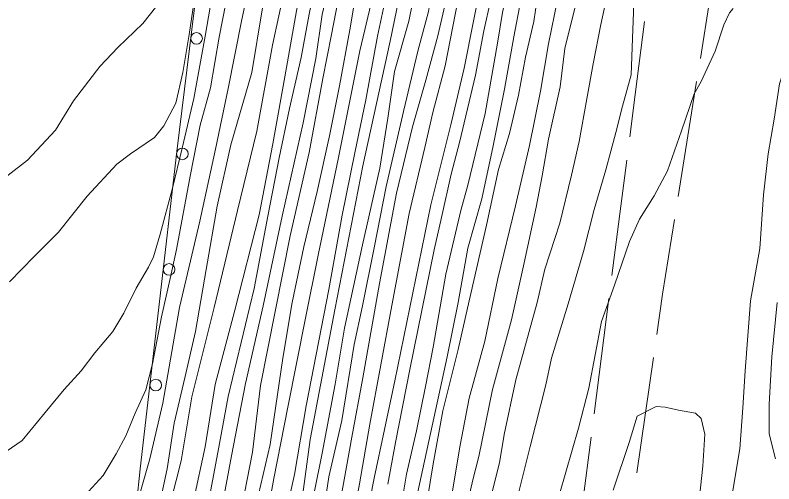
# Model space of a CAD drawing. Extents: x 2361284 to 2366480, y 6976556 to 6985346.
# Drawn here: x 2364556.1 to 2364686.4, y 6978250 to 6978330.6 of the extents above; entities that cross this region are included whole.
import ezdxf

# ---------------------------------------------------------------- set-up
doc = ezdxf.new("R2010")
doc.units = 0
doc.header["$LTSCALE"] = 1.9
for name, color, linetype, lineweight in [('12', 7, 'Continuous', 13), ('13', 7, 'Continuous', 13), ('15', 7, 'Continuous', 13), ('17', 7, 'Continuous', 13)]:
    doc.layers.add(name, color=color, linetype=linetype, lineweight=lineweight)

msp = doc.modelspace()

# ---------------------------------------------------------------- linework, layer by layer
at = {"layer": '12'}
for points in [[(2364596.212, 6978354.927), (2364595.533, 6978351.731), (2364594.955, 6978349.345), (2364594.328, 6978343.749), (2364592.846, 6978335.583), (2364591.159, 6978326.798), (2364589.672, 6978318.053), (2364587.893, 6978311.665), (2364586.175, 6978302.919), (2364583.825, 6978290.296), (2364582.723, 6978285.305), (2364581.256, 6978278.751), (2364579.703, 6978270.626), (2364578.565, 6978266.195), (2364576.723, 6978262.177), (2364575.09, 6978258.261), (2364573.449, 6978255.185), (2364571.195, 6978251.473), (2364568.711, 6978248.729)], [(2364610.011, 6978350.928), (2364609.661, 6978348.665), (2364609.24, 6978345.631), (2364608.161, 6978338.319), (2364606.633, 6978330.714), (2364605.253, 6978323.292), (2364603.247, 6978314.501), (2364601.457, 6978306.024), (2364599.532, 6978296.016), (2364597.151, 6978283.572), (2364592.667, 6978265.049), (2364591.223, 6978256.955), (2364589.568, 6978248.067)], [(2364621.885, 6978348.401), (2364620.947, 6978343.972), (2364620.703, 6978340.249), (2364619.9, 6978334.251), (2364618.369, 6978326.967), (2364616.323, 6978316.016), (2364614.46, 6978306.888), (2364612.301, 6978296.178), (2364609.963, 6978283.414), (2364606.083, 6978263.436), (2364604.074, 6978251.655), (2364602.849, 6978245.935), (2364599.339, 6978231.181), (2364596.151, 6978216.22), (2364594.42, 6978204.792), (2364591.751, 6978188.826), (2364589.706, 6978174.645), (2364586.242, 6978158.112), (2364583.964, 6978146.359), (2364582.041, 6978128.87), (2364578.862, 6978113.008), (2364577.631, 6978103.637), (2364576.623, 6978097.097)], [(2364634.015, 6978344.376), (2364633.672, 6978341.563), (2364632.95, 6978337.555), (2364632.123, 6978333.017), (2364629.968, 6978321.857), (2364627.854, 6978313.835), (2364626.462, 6978307.802), (2364623.789, 6978296.497), (2364620.809, 6978280.667), (2364617.013, 6978260.28), (2364615.27, 6978250.022), (2364613.443, 6978240.235), (2364611.153, 6978225.492), (2364607.481, 6978209.967), (2364605.4, 6978195.296), (2364602.575, 6978182.148), (2364600.413, 6978171.857), (2364598.811, 6978161.581), (2364596.346, 6978146.307), (2364594.339, 6978131.257), (2364593.303, 6978123.417), (2364591.633, 6978112.89)], [(2364647.409, 6978340.824), (2364646.494, 6978337.094), (2364645.799, 6978333.427), (2364645.176, 6978329.492), (2364643.774, 6978323.358), (2364642.546, 6978316.835), (2364641.049, 6978310.211), (2364639.158, 6978304.062), (2364637.06, 6978294.472), (2364633.795, 6978280.24), (2364632.233, 6978273.095), (2364629.582, 6978262.589), (2364627.938, 6978253.493), (2364626.321, 6978243.668)], [(2364679.448, 6978331.727), (2364678.845, 6978330.972), (2364677.854, 6978328.912), (2364676.337, 6978324.378), (2364673.955, 6978319.195), (2364672.756, 6978317.062), (2364670.586, 6978310.672), (2364668.151, 6978303.828), (2364665.862, 6978299.527), (2364663.361, 6978295.502), (2364661.627, 6978291.685), (2364659.059, 6978284.181), (2364656.818, 6978277.899), (2364654.677, 6978266.458), (2364652.861, 6978259.591), (2364649.629, 6978248.248)], [(2364690.476, 6978328.782), (2364690.257, 6978327.61), (2364689.179, 6978324.26), (2364687.421, 6978318.743), (2364686.479, 6978312.713), (2364685.456, 6978306.713), (2364684.652, 6978299.676), (2364684.01, 6978290.448), (2364682.436, 6978281.453), (2364681.51, 6978269.444), (2364681.08, 6978263.069), (2364680.597, 6978256.064), (2364678.988, 6978246.478), (2364678.827, 6978238.127), (2364679.545, 6978228.942), (2364677.702, 6978221.864), (2364675.026, 6978213.969), (2364673.989, 6978206.308), (2364672.471, 6978194.463), (2364671.207, 6978184.351), (2364670.218, 6978172.721), (2364669.233, 6978159.521), (2364668.174, 6978145.78)]]:
    msp.add_lwpolyline(points, dxfattribs=at)
at = {"layer": '13'}
for points in [[(2364593.741, 6978356.044), (2364593.18, 6978354.109), (2364592.895, 6978351.426), (2364592.114, 6978346.338), (2364591.363, 6978341.181), (2364589.904, 6978333.675), (2364588.748, 6978326.955), (2364586.809, 6978316.245), (2364584.769, 6978307.735), (2364583.125, 6978300.831), (2364581.011, 6978292.909), (2364579.868, 6978289.038), (2364578.985, 6978287.25), (2364576.899, 6978283.68), (2364574.75, 6978279.379), (2364572.899, 6978276.231), (2364569.804, 6978272.542), (2364567.433, 6978269.459), (2364564.543, 6978266.261), (2364561.27, 6978262.3), (2364557.316, 6978257.492), (2364551.892, 6978253.79), (2364546.425, 6978250.247), (2364542.524, 6978247.05)], [(2364588.175, 6978356.711), (2364587.096, 6978353.281), (2364586.137, 6978349.021), (2364585.069, 6978343.581), (2364583.762, 6978338.977), (2364582.017, 6978335.341), (2364580.418, 6978332.155), (2364578.047, 6978329.143), (2364573.735, 6978325.032), (2364570.636, 6978321.763), (2364566.142, 6978315.869), (2364563.019, 6978310.799), (2364558.198, 6978305.663), (2364551.498, 6978300.49)], [(2364590.955, 6978356.667), (2364590.858, 6978353.216), (2364590.198, 6978350.07), (2364589.465, 6978346.133), (2364588.29, 6978342.501), (2364587.901, 6978339.227), (2364586.783, 6978332.636), (2364585.964, 6978327.269), (2364584.876, 6978320.688), (2364583.716, 6978315.456), (2364581.663, 6978311.536), (2364580.013, 6978309.57), (2364575.9, 6978306.711), (2364573.586, 6978304.949), (2364568.458, 6978299.471), (2364563.546, 6978293.263), (2364559.376, 6978289.073), (2364555.137, 6978284.723)], [(2364599.584, 6978353.699), (2364599.017, 6978351.314), (2364597.944, 6978344.203), (2364596.554, 6978336.839), (2364595.021, 6978329.795), (2364592.674, 6978317.941), (2364590.542, 6978307.55), (2364587.85, 6978295.174), (2364584.31, 6978280.35), (2364581.476, 6978263.862), (2364579.208, 6978254.33), (2364576.586, 6978245.085)], [(2364602.462, 6978352.867), (2364601.839, 6978350.051), (2364601.575, 6978346.288), (2364600.451, 6978340.297), (2364598.555, 6978331.508), (2364596.748, 6978320.701), (2364593.145, 6978308.305), (2364590.816, 6978297.743), (2364588.909, 6978286.864), (2364587.099, 6978276.196), (2364585.265, 6978268.248), (2364583.389, 6978260.43), (2364582.214, 6978252.589), (2364580.183, 6978243.279)], [(2364605.611, 6978351.987), (2364604.823, 6978348.619), (2364603.877, 6978342.94), (2364602.486, 6978335.575), (2364600.323, 6978325.435), (2364597.613, 6978310.648), (2364594.303, 6978297.007), (2364590.291, 6978280.337), (2364586.446, 6978264.989), (2364584.641, 6978253.972), (2364582.894, 6978247.234)], [(2364608.034, 6978351.61), (2364607.712, 6978348.716), (2364607.194, 6978345.301), (2364606.197, 6978339.691), (2364604.437, 6978331.284), (2364602.69, 6978321.557), (2364600.354, 6978308.484), (2364598.03, 6978296.282), (2364593.846, 6978279.88), (2364590.457, 6978267.118), (2364588.719, 6978256.411), (2364586.726, 6978247.13)], [(2364612.628, 6978350.213), (2364612.141, 6978347.748), (2364611.554, 6978344.303), (2364610.265, 6978336.869), (2364608.862, 6978330.696), (2364607.755, 6978323.136), (2364605.6, 6978312.084), (2364601.972, 6978296.039), (2364598.709, 6978280.627), (2364595.646, 6978267.277), (2364593.264, 6978254.854), (2364591.702, 6978246.558), (2364589.753, 6978235.93), (2364587.338, 6978223.755), (2364585.241, 6978213.956), (2364582.92, 6978202.522), (2364580.124, 6978189.546), (2364577.626, 6978177.791), (2364575.117, 6978163.916), (2364573.479, 6978154.26), (2364571.967, 6978145.055), (2364570.512, 6978133.941), (2364568.674, 6978122.133), (2364567.641, 6978110.952)], [(2364614.687, 6978349.293), (2364613.693, 6978345.503), (2364612.751, 6978339.303), (2364611.59, 6978333.132), (2364610.466, 6978327.272), (2364608.977, 6978319.667), (2364606.628, 6978306.983), (2364603.325, 6978292.641), (2364598.219, 6978266.941), (2364596.868, 6978255.448), (2364593.597, 6978238.746), (2364588.293, 6978218.125), (2364585.983, 6978202.231), (2364583.545, 6978188.308), (2364581.541, 6978176.158), (2364577.839, 6978160.622), (2364575.321, 6978145.637), (2364573.236, 6978129.347), (2364571.693, 6978120.172), (2364570.652, 6978112.93)], [(2364617.741, 6978348.842), (2364617.031, 6978345.675), (2364615.899, 6978340.654), (2364614.837, 6978335.593), (2364613.588, 6978328.071), (2364611.84, 6978318.444), (2364610.082, 6978309.836), (2364607.983, 6978300.247), (2364605.672, 6978290.783), (2364603.714, 6978281.164), (2364602.104, 6978271.649), (2364599.925, 6978256.797), (2364597.12, 6978244.77), (2364594.36, 6978231.063), (2364592.155, 6978218.971), (2364589.744, 6978205.367), (2364587.224, 6978192.573), (2364584.828, 6978181.659), (2364582.161, 6978169.873), (2364580.11, 6978159.443), (2364579.311, 6978151.956), (2364577.086, 6978140.933), (2364574.667, 6978125.01), (2364572.327, 6978108.176)], [(2364619.859, 6978348.042), (2364619.2, 6978344.755), (2364618.48, 6978340.538), (2364617.265, 6978332.626), (2364615.293, 6978324.427), (2364611.647, 6978306.121), (2364608.126, 6978289.347), (2364605.97, 6978278.476), (2364602.934, 6978263.216), (2364600.531, 6978250.922), (2364598.09, 6978237.329), (2364595.758, 6978227.075), (2364593.524, 6978213.764), (2364591.518, 6978201.734), (2364588.717, 6978189.288), (2364586.902, 6978179.169), (2364584.385, 6978166.204), (2364582.184, 6978153.793), (2364580.393, 6978144.375), (2364579.317, 6978137.724), (2364577.734, 6978125.319), (2364575.736, 6978112.489), (2364574.385, 6978101.026), (2364574.019, 6978098.513)], [(2364624.162, 6978347.743), (2364623.669, 6978343.858), (2364621.988, 6978333.4), (2364620.537, 6978326.117), (2364615.801, 6978304.67), (2364611.006, 6978279.944), (2364606.768, 6978257.632), (2364604.789, 6978242.793), (2364600.375, 6978223.169), (2364598.984, 6978214.896), (2364596.113, 6978198.127), (2364593.124, 6978180.178), (2364590.092, 6978166.639), (2364587.946, 6978154.688), (2364585.869, 6978143.697), (2364584.071, 6978131.96), (2364582.169, 6978119.581), (2364580.432, 6978105.614), (2364579.522, 6978098.215)], [(2364627.023, 6978346.62), (2364626.683, 6978344.417), (2364626.053, 6978341.28), (2364625.167, 6978336.641), (2364623.705, 6978329.558), (2364621.247, 6978320.904), (2364620.103, 6978312.892), (2364618.765, 6978304.279), (2364615.76, 6978291.099), (2364612.706, 6978276.8), (2364611.097, 6978267.174), (2364608.84, 6978255.292), (2364606.127, 6978241.936), (2364602.571, 6978224.66), (2364598.584, 6978202.291), (2364596.816, 6978190.405), (2364593.858, 6978175.555), (2364592.57, 6978170.072), (2364591.479, 6978160.702), (2364589.727, 6978151.395), (2364587.806, 6978140.975), (2364585.962, 6978130.788), (2364584.794, 6978122.116), (2364583.569, 6978112.153)], [(2364629.93, 6978345.888), (2364629.453, 6978342.353), (2364627.98, 6978336.418), (2364627.099, 6978331.189), (2364625.284, 6978324.392), (2364622.813, 6978313.997), (2364619.845, 6978301.13), (2364617.822, 6978290.869), (2364615.76, 6978280.619), (2364614.332, 6978273.996), (2364612.237, 6978260.894), (2364609.969, 6978251.231), (2364608.007, 6978237.773), (2364604.401, 6978222.527), (2364602.468, 6978213.399), (2364600.687, 6978200.921), (2364598.924, 6978191.714), (2364597.3, 6978183.768), (2364595.716, 6978172.542), (2364593.927, 6978163.024), (2364591.841, 6978152.045), (2364589.829, 6978140.714), (2364587.914, 6978126.426), (2364585.303, 6978108.55)], [(2364632.725, 6978345.404), (2364632.237, 6978343.179), (2364631.773, 6978340.285), (2364630.438, 6978334.501), (2364628.739, 6978327.035), (2364626.651, 6978319.425), (2364624.367, 6978311.402), (2364621.596, 6978299.996), (2364618.683, 6978284.477), (2364615.847, 6978268.229), (2364613.964, 6978258.051), (2364612.121, 6978247.842), (2364609.802, 6978236.16), (2364607.745, 6978225.279), (2364605.372, 6978211.997), (2364603.662, 6978202.479), (2364600.296, 6978184.176), (2364598.184, 6978171.696), (2364595.26, 6978158.477), (2364594.094, 6978149.626), (2364591.458, 6978134.429), (2364589.139, 6978122.818), (2364587.457, 6978109.26)], [(2364637.484, 6978343.339), (2364636.829, 6978339.712), (2364634.836, 6978329.533), (2364633.213, 6978321.438), (2364630.945, 6978311.705), (2364627.495, 6978297.962), (2364621.322, 6978267.731), (2364617.801, 6978251.026), (2364612.886, 6978226.268), (2364609.22, 6978206.952), (2364606.515, 6978191.616), (2364603.055, 6978171.642), (2364600.679, 6978155.439), (2364597.795, 6978141.141), (2364594.829, 6978120.682), (2364594.053, 6978115.033)], [(2364639.698, 6978342.98), (2364638.853, 6978339.241), (2364637.829, 6978333.321), (2364636.632, 6978327.88), (2364635.165, 6978320.256), (2364632.435, 6978308.669), (2364631.015, 6978303.235), (2364629.336, 6978295.789), (2364628.108, 6978290.267), (2364623.894, 6978269.666), (2364621.443, 6978257.152), (2364620.131, 6978249.978)], [(2364644.733, 6978341.348), (2364644.016, 6978337.9), (2364642.981, 6978333.16), (2364641.791, 6978326.819), (2364640.137, 6978317.852), (2364638.219, 6978308.124), (2364636.287, 6978298.996), (2364633.867, 6978290.511), (2364632.186, 6978281.165), (2364630.324, 6978271.857), (2364623.539, 6978240.751), (2364619.991, 6978222.655), (2364616.192, 6978202.538), (2364613.865, 6978190.646), (2364610.77, 6978176.446), (2364608.596, 6978161.044), (2364605.501, 6978142.674), (2364602.296, 6978122.113), (2364598.673, 6978094.026), (2364596.423, 6978079.324), (2364594.186, 6978062.142), (2364591.751, 6978039.488)], [(2364642.172, 6978342.524), (2364641.201, 6978337.423), (2364639.832, 6978331.01), (2364638.981, 6978325.783), (2364636.837, 6978313.681), (2364633.864, 6978301.333), (2364632.635, 6978297.011), (2364630.078, 6978286.065), (2364627.908, 6978273.504), (2364626.582, 6978266.771), (2364625.024, 6978259.136), (2364623.355, 6978251.71), (2364622.144, 6978244.458), (2364620.059, 6978233.408), (2364616.678, 6978217.725), (2364615.553, 6978210.824), (2364611.699, 6978191.235), (2364609.785, 6978180.207), (2364608.477, 6978172.484), (2364606.382, 6978159.393), (2364603.365, 6978141.124), (2364599.639, 6978117.586), (2364597.967, 6978101.961)], [(2364650.463, 6978339.361), (2364649.702, 6978336.254), (2364649.241, 6978333.26), (2364647.713, 6978325.626), (2364646.34, 6978317.501), (2364644.449, 6978308.153), (2364642.037, 6978297.79), (2364639.036, 6978285.31), (2364636.809, 6978274.53), (2364634.093, 6978264.722), (2364632.569, 6978256.668), (2364630.789, 6978246.07), (2364627.253, 6978230.906), (2364625.483, 6978219.298), (2364623.412, 6978207.858), (2364621.192, 6978196.216), (2364618.116, 6978183.166), (2364616.414, 6978172.889), (2364613.384, 6978159.22), (2364611.577, 6978148.302), (2364609.995, 6978136.036), (2364608.002, 6978125.747), (2364605.926, 6978112.696)], [(2364653.813, 6978339.293), (2364653.21, 6978336.527), (2364652.554, 6978332.911), (2364650.511, 6978324.812), (2364649.743, 6978318.265), (2364647.739, 6978309.264), (2364646.659, 6978302.954), (2364645.63, 6978297.585), (2364643.57, 6978288.034), (2364641.363, 6978278.232), (2364638.107, 6978266.261), (2364635.748, 6978254.718), (2364634.746, 6978250.707), (2364631.079, 6978234.452), (2364628.617, 6978223.118), (2364626.18, 6978212.275), (2364624.156, 6978198.994), (2364621.444, 6978184.458), (2364617.955, 6978168.554), (2364616.286, 6978156.877), (2364613.471, 6978142.69), (2364609.829, 6978117.683), (2364607.208, 6978103.999)], [(2364658.891, 6978337.572), (2364657.727, 6978333.76), (2364656.703, 6978328.951), (2364655.407, 6978322.179), (2364654.284, 6978316.187), (2364653.003, 6978308.834), (2364651.698, 6978303.072), (2364649.696, 6978294.842), (2364647.121, 6978286.917), (2364645.796, 6978281.164), (2364642.132, 6978267.899), (2364640.101, 6978258.489), (2364639.307, 6978253.642), (2364635.994, 6978240.379), (2364633.065, 6978227.65), (2364630.752, 6978215.238), (2364627.605, 6978202.297), (2364624.549, 6978183.967), (2364621.025, 6978167.503), (2364617.987, 6978154.663), (2364615.849, 6978138.641), (2364612.495, 6978118.068), (2364610.286, 6978102.288)], [(2364662.861, 6978336.529), (2364662.409, 6978332.555), (2364662.156, 6978326.563), (2364661.905, 6978320.3), (2364660.456, 6978314.955), (2364659.28, 6978310.384), (2364657.57, 6978303.967), (2364655.555, 6978297.159), (2364653.713, 6978289.94), (2364651.078, 6978280.975), (2364648.256, 6978271.647), (2364647.25, 6978267.018), (2364644.571, 6978256.442), (2364642.326, 6978247.509)], [(2364686.998, 6978281.216), (2364686.117, 6978271.847), (2364685.605, 6978263.702), (2364685.613, 6978258.592), (2364686.704, 6978254.352)], [(2364673.425, 6978245.626), (2364674.224, 6978253.083), (2364674.552, 6978258.547), (2364673.939, 6978261.251), (2364672.948, 6978262.152), (2364670.053, 6978262.684), (2364667.787, 6978263.213), (2364666.216, 6978263.338), (2364662.933, 6978261.667), (2364661.586, 6978257.134), (2364658.844, 6978248.956)]]:
    msp.add_lwpolyline(points, dxfattribs=at)
at = {"layer": '15'}
for p, q in [((2364675.385, 6978332.968), (2364673.808, 6978323.094)), ((2364673.176, 6978319.148), (2364670.013, 6978299.397)), ((2364655.549, 6978262.036), (2364658.101, 6978281.871)), ((2364665.766, 6978271.724), (2364662.926, 6978251.926)), ((2364652.484, 6978238.236), (2364655.037, 6978258.071))]:
    msp.add_line(p, q, dxfattribs=at)
for points in [[(2364661.677, 6978309.637), (2364662.608, 6978316.916), (2364664.218, 6978329.473)], [(2364658.613, 6978285.837), (2364660.14, 6978297.733), (2364661.164, 6978305.672)], [(2364669.381, 6978295.449), (2364667.333, 6978282.629), (2364666.339, 6978275.68)]]:
    msp.add_lwpolyline(points, dxfattribs=at)
at = {"layer": '17'}
msp.add_lwpolyline([(2364590.057, 6978356.459), (2364586.891, 6978331.807), (2364583.865, 6978307.137), (2364577.584, 6978252.585), (2364571.934, 6978197.957), (2364567.955, 6978149.397), (2364565.166, 6978100.759), (2364562.876, 6978047.124), (2364561.356, 6977993.467), (2364560.629, 6977952.187), (2364560.081, 6977910.909), (2364559.592, 6977858.272), (2364559.102, 6977805.634), (2364558.589, 6977771.197), (2364558.218, 6977736.752), (2364558.363, 6977720.473), (2364558.648, 6977704.185), (2364558.831, 6977693.295), (2364559.024, 6977683.447)], dxfattribs=at)
for centre in [(2364587.257, 6978326.578), (2364584.826, 6978306.733), (2364582.538, 6978286.864), (2364580.251, 6978266.995)]:
    msp.add_circle(centre, 1, dxfattribs=at)

doc.saveas('drawing.dxf')
